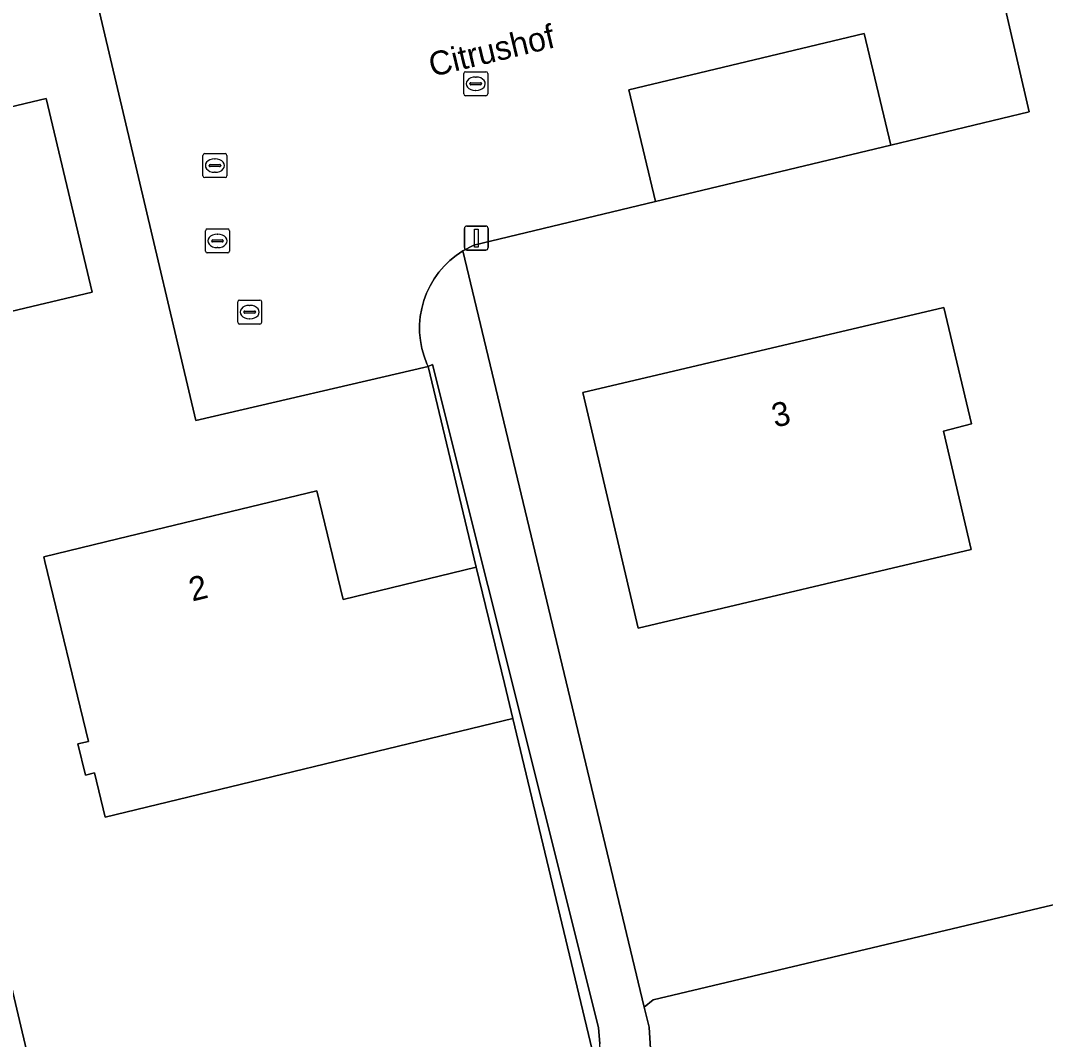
# Model space of a CAD drawing. Extents: x 162026 to 163502, y 387295 to 388169.
# Drawn here: x 163011.13 to 163054, y 387352.94 to 387395.56 of the extents above; entities that cross this region are included whole.
import ezdxf

# ---------------------------------------------------------------- set-up
doc = ezdxf.new("R2010")
doc.units = 0
for name, color, linetype in [('IMGEO_Erf', 7, 'Continuous'), ('IMGEO_Groenvoorziening', 7, 'Continuous'), ('IMGEO_Kolk', 7, 'Continuous'), ('IMGEO_Lichtmast', 7, 'Continuous'), ('IMGEO_Openbare_ruimte_label', 7, 'Continuous'), ('IMGEO_Pand', 7, 'Continuous'), ('IMGEO_Pand_nummerreeks', 7, 'Continuous'), ('IMGEO_Parkeervlak_open', 7, 'Continuous'), ('IMGEO_Rijbaan_lokaal_open', 7, 'Continuous'), ('IMGEO_Rioolput', 7, 'Continuous')]:
    doc.layers.add(name, color=color, linetype=linetype)

msp = doc.modelspace()

# ---------------------------------------------------------------- linework, layer by layer
at = {"layer": 'IMGEO_Erf'}
for points in [[(163070.954, 387424.189), (163047.063, 387418.648), (163046.859, 387419.524), (163044.907, 387427.89), (163039.463, 387426.568), (163022.411, 387422.427), (163020.694, 387422.01), (163020.798, 387421.565), (163023.675, 387422.25), (163024.395, 387419.229), (163021.504, 387418.54), (163022.99, 387412.171), (163026.4, 387397.559), (163050.64, 387403.321), (163053.323, 387391.73), (163047.537, 387390.343), (163037.686, 387387.982), (163030.095, 387386.163), (163029.632, 387385.923), (163037.219, 387354.299), (163037.587, 387354.602), (163060.961, 387360.152)], [(163005.867, 387375.813), (163012.674, 387346.995), (163035.045, 387352.507), (163031.723, 387366.367), (163014.675, 387362.237), (163014.227, 387364.087), (163013.841, 387363.993), (163013.524, 387365.3), (163013.968, 387365.408), (163012.147, 387372.927), (163012.099, 387373.124), (163015.2, 387373.875), (163023.517, 387375.89), (163024.62, 387371.338), (163030.191, 387372.688), (163028.18, 387381.085), (163018.465, 387378.825), (163013.08, 387401.652), (163003.479, 387399.346)], [(163005.519, 387390.709), (163012.208, 387392.289), (163014.12, 387384.197), (163008.768, 387382.933)]]:
    msp.add_lwpolyline(points, dxfattribs=at)
msp.add_lwpolyline([(163050.9, 387378.692), (163049.729, 387378.387), (163050.895, 387373.428), (163036.963, 387370.15), (163035.79, 387375.137), (163034.645, 387380.004), (163049.756, 387383.559)], close=True, dxfattribs=at)
at = {"layer": 'IMGEO_Groenvoorziening'}
for points in [[(163038.359, 387338.327), (163037.422, 387353.453), (163037.219, 387354.299), (163029.632, 387385.923), (163029.352, 387385.734), (163029.089, 387385.521), (163028.847, 387385.286), (163028.626, 387385.03), (163028.43, 387384.755), (163028.258, 387384.464), (163028.114, 387384.158), (163027.997, 387383.841), (163027.909, 387383.515), (163027.851, 387383.182), (163027.822, 387382.845), (163027.824, 387382.507), (163027.856, 387382.171), (163027.918, 387381.838), (163028.009, 387381.513), (163028.129, 387381.197), (163028.18, 387381.085), (163028.368, 387381.173), (163035.312, 387353.447), (163035.354, 387352.762)], [(163009.456, 387342.626), (163035.274, 387339.739), (163035.563, 387349.331), (163035.354, 387352.762), (163035.312, 387353.447), (163028.368, 387381.173), (163028.18, 387381.085), (163030.191, 387372.688), (163031.369, 387367.829), (163031.723, 387366.367), (163035.045, 387352.507), (163012.674, 387346.995), (163005.867, 387375.813)]]:
    msp.add_lwpolyline(points, dxfattribs=at)
msp.add_lwpolyline([(163068.249, 387357.263), (163063.292, 387378.207), (163060.955, 387377.649), (163061.138, 387376.857), (163057.245, 387375.957), (163060.961, 387360.152), (163037.587, 387354.602), (163037.219, 387354.299), (163037.422, 387353.453), (163038.359, 387338.327), (163050.931, 387335.854), (163053.269, 387337.924), (163058.127, 387344.286), (163060.404, 387347.575), (163063.786, 387351.562), (163065.553, 387353.428)], close=True, dxfattribs=at)
at = {"layer": 'IMGEO_Kolk'}
for p, q in [((163029.669, 387392.486), (163029.669, 387393.338)), ((163029.744, 387393.412), (163030.596, 387393.412)), ((163030.67, 387393.338), (163030.67, 387392.486)), ((163029.928, 387392.906), (163029.928, 387392.918)), ((163030.366, 387392.869), (163029.968, 387392.869)), ((163029.971, 387392.955), (163030.369, 387392.955)), ((163030.157, 387393.192), (163030.182, 387393.192)), ((163030.412, 387392.918), (163030.412, 387392.906)), ((163030.596, 387392.412), (163029.744, 387392.412)), ((163030.18, 387392.632), (163030.155, 387392.632)), ((163018.942, 387386.838), (163019.794, 387386.838)), ((163018.867, 387385.912), (163018.867, 387386.764)), ((163019.126, 387386.332), (163019.126, 387386.344)), ((163019.169, 387386.381), (163019.567, 387386.381)), ((163019.355, 387386.618), (163019.38, 387386.618)), ((163019.61, 387386.344), (163019.61, 387386.332)), ((163019.868, 387386.764), (163019.868, 387385.912)), ((163019.564, 387386.295), (163019.166, 387386.295)), ((163019.378, 387386.058), (163019.353, 387386.058)), ((163019.794, 387385.838), (163018.942, 387385.838))]:
    msp.add_line(p, q, dxfattribs=at)
for points in [[(163029.669, 387392.486), (163029.669, 387393.338)], [(163029.744, 387393.412), (163030.596, 387393.412)], [(163030.67, 387393.338), (163030.67, 387392.486)], [(163030.596, 387392.412), (163029.744, 387392.412)], [(163018.942, 387386.838), (163019.794, 387386.838)], [(163018.867, 387385.912), (163018.867, 387386.764)], [(163019.868, 387386.764), (163019.868, 387385.912)], [(163019.794, 387385.838), (163018.942, 387385.838)]]:
    msp.add_lwpolyline(points, dxfattribs=at)
for centre, radius, start, end in [((163029.746, 387393.336), 0.0765, 91.552, 178.448), ((163029.746, 387393.336), 0.0765, 91.552, 178.448), ((163030.594, 387393.336), 0.0765, 1.552, 88.448), ((163030.594, 387393.336), 0.0765, 1.552, 88.448), ((163029.968, 387392.915), 0.0403, 85.8775, 175.7526), ((163029.965, 387392.905), 0.0366, 178.938, 274.7102), ((163030.369, 387392.912), 0.043, 264.8664, 352.4533), ((163030.373, 387392.917), 0.0386, 1.7309, 96.639), ((163029.746, 387392.488), 0.0765, 181.552, 268.448), ((163029.746, 387392.488), 0.0765, 181.552, 268.448), ((163030.594, 387392.488), 0.0765, 271.552, 358.448), ((163030.594, 387392.488), 0.0765, 271.552, 358.448), ((163018.944, 387386.762), 0.0765, 91.552, 178.448), ((163018.944, 387386.762), 0.0765, 91.552, 178.448), ((163019.792, 387386.762), 0.0765, 1.552, 88.448), ((163019.792, 387386.762), 0.0765, 1.552, 88.448), ((163019.166, 387386.341), 0.0403, 85.8775, 175.7526), ((163019.571, 387386.343), 0.0386, 1.7309, 96.639), ((163019.163, 387386.331), 0.0366, 178.938, 274.7102), ((163019.567, 387386.338), 0.043, 264.8664, 352.4533), ((163018.944, 387385.914), 0.0765, 181.552, 268.448), ((163018.944, 387385.914), 0.0765, 181.552, 268.448), ((163019.792, 387385.914), 0.0765, 271.552, 358.448), ((163019.792, 387385.914), 0.0765, 271.552, 358.448)]:
    msp.add_arc(centre, radius, start, end, dxfattribs=at)
for centre, major_axis, ratio, start_param, end_param in [((163030.156, 387392.912), (-0.387, 0.002), 0.722429, 4.712389, 7.853982), ((163030.181, 387392.912), (-0.39, 0.002), 0.717154, 1.570796, 4.712389), ((163019.354, 387386.338), (-0.387, 0.002), 0.722429, 4.712389, 7.853982), ((163019.379, 387386.338), (-0.39, 0.002), 0.717154, 1.570796, 4.712389)]:
    msp.add_ellipse(centre, major_axis=major_axis, ratio=ratio, start_param=start_param, end_param=end_param, dxfattribs=at)
at = {"layer": 'IMGEO_Lichtmast'}
for p, q in [((163029.696, 387386.057), (163029.696, 387386.857)), ((163029.696, 387386.857), (163029.696, 387386.057)), ((163029.796, 387386.957), (163030.586, 387386.957)), ((163030.586, 387386.957), (163029.796, 387386.957)), ((163030.686, 387386.857), (163030.686, 387386.057)), ((163030.686, 387386.057), (163030.686, 387386.857)), ((163030.586, 387385.957), (163029.796, 387385.957)), ((163029.796, 387385.957), (163030.586, 387385.957))]:
    msp.add_line(p, q, dxfattribs=at)
msp.add_lwpolyline([(163030.116, 387386.832), (163030.266, 387386.832), (163030.266, 387386.082), (163030.116, 387386.082), (163030.116, 387386.832)], dxfattribs=at)
for centre, start, end in [((163029.796, 387386.857), 90, 180), ((163029.796, 387386.857), 90, 180), ((163030.586, 387386.857), 0, 90), ((163030.586, 387386.857), 360, 90), ((163029.796, 387386.057), 180, 270), ((163029.796, 387386.057), 180, 270), ((163030.586, 387386.057), 270, 0), ((163030.586, 387386.057), 270, 0)]:
    msp.add_arc(centre, 0.1, start, end, dxfattribs=at)
at = {"layer": 'IMGEO_Pand'}
for points in [[(163000, 387398.524), (162996.563, 387397.712), (162999.213, 387386.494), (163000, 387386.68), (163001.278, 387386.982), (163002.274, 387382.757), (163001.653, 387382.61), (163002.901, 387377.325), (163009.713, 387378.934), (163008.768, 387382.933), (163014.12, 387384.197), (163012.208, 387392.289), (163005.519, 387390.709), (163003.479, 387399.346)], [(163036.963, 387370.15), (163050.895, 387373.428), (163049.729, 387378.387), (163050.9, 387378.692), (163049.756, 387383.559), (163034.645, 387380.004), (163035.79, 387375.137)], [(163031.369, 387367.829), (163030.191, 387372.688), (163024.62, 387371.338), (163023.517, 387375.89), (163015.2, 387373.875), (163012.099, 387373.124), (163012.147, 387372.927), (163013.968, 387365.408), (163013.524, 387365.3), (163013.841, 387363.993), (163014.227, 387364.087), (163014.675, 387362.237), (163031.723, 387366.367)]]:
    msp.add_lwpolyline(points, close=True, dxfattribs=at)
at = {"layer": 'IMGEO_Parkeervlak_open'}
msp.add_lwpolyline([(163047.537, 387390.343), (163046.419, 387395.012), (163036.568, 387392.651), (163037.686, 387387.982)], close=True, dxfattribs=at)
at = {"layer": 'IMGEO_Rijbaan_lokaal_open'}
msp.add_lwpolyline([(163013.08, 387401.652), (163018.465, 387378.825), (163028.18, 387381.085), (163028.129, 387381.197), (163028.009, 387381.513), (163027.918, 387381.838), (163027.856, 387382.171), (163027.824, 387382.507), (163027.822, 387382.845), (163027.851, 387383.182), (163027.909, 387383.515), (163027.997, 387383.841), (163028.114, 387384.158), (163028.258, 387384.464), (163028.43, 387384.755), (163028.626, 387385.03), (163028.847, 387385.286), (163029.089, 387385.521), (163029.352, 387385.734), (163029.632, 387385.923), (163030.095, 387386.163), (163037.686, 387387.982), (163036.568, 387392.651), (163046.419, 387395.012), (163047.537, 387390.343), (163053.323, 387391.73), (163050.64, 387403.321)], dxfattribs=at)
at = {"layer": 'IMGEO_Rioolput'}
for p, q in [((163018.76, 387389.062), (163018.76, 387389.914)), ((163018.835, 387389.988), (163019.687, 387389.988)), ((163019.761, 387389.914), (163019.761, 387389.062)), ((163019.019, 387389.482), (163019.019, 387389.494)), ((163019.457, 387389.445), (163019.059, 387389.445)), ((163019.062, 387389.531), (163019.46, 387389.531)), ((163019.248, 387389.768), (163019.273, 387389.768)), ((163019.503, 387389.494), (163019.503, 387389.482)), ((163019.687, 387388.988), (163018.835, 387388.988)), ((163019.271, 387389.208), (163019.246, 387389.208)), ((163020.215, 387382.937), (163020.215, 387383.789)), ((163020.29, 387383.863), (163021.142, 387383.863)), ((163021.216, 387383.789), (163021.216, 387382.937)), ((163020.474, 387383.357), (163020.474, 387383.369)), ((163020.517, 387383.406), (163020.915, 387383.406)), ((163020.703, 387383.643), (163020.728, 387383.643)), ((163020.958, 387383.369), (163020.958, 387383.357)), ((163020.912, 387383.32), (163020.514, 387383.32)), ((163020.726, 387383.083), (163020.701, 387383.083)), ((163021.142, 387382.863), (163020.29, 387382.863))]:
    msp.add_line(p, q, dxfattribs=at)
for points in [[(163018.76, 387389.062), (163018.76, 387389.914)], [(163018.835, 387389.988), (163019.687, 387389.988)], [(163019.761, 387389.914), (163019.761, 387389.062)], [(163019.687, 387388.988), (163018.835, 387388.988)], [(163020.215, 387382.937), (163020.215, 387383.789)], [(163020.29, 387383.863), (163021.142, 387383.863)], [(163021.216, 387383.789), (163021.216, 387382.937)], [(163021.142, 387382.863), (163020.29, 387382.863)]]:
    msp.add_lwpolyline(points, dxfattribs=at)
for centre, radius, start, end in [((163018.837, 387389.912), 0.0765, 91.552, 178.448), ((163018.837, 387389.912), 0.0765, 91.552, 178.448), ((163019.685, 387389.912), 0.0765, 1.552, 88.448), ((163019.685, 387389.912), 0.0765, 1.552, 88.448), ((163019.059, 387389.491), 0.0403, 85.8775, 175.7526), ((163019.056, 387389.481), 0.0366, 178.938, 274.7102), ((163019.46, 387389.488), 0.043, 264.8664, 352.4533), ((163019.464, 387389.493), 0.0386, 1.7309, 96.639), ((163018.837, 387389.064), 0.0765, 181.552, 268.448), ((163018.837, 387389.064), 0.0765, 181.552, 268.448), ((163019.685, 387389.064), 0.0765, 271.552, 358.448), ((163019.685, 387389.064), 0.0765, 271.552, 358.448), ((163020.292, 387383.787), 0.0765, 91.552, 178.448), ((163020.292, 387383.787), 0.0765, 91.552, 178.448), ((163021.14, 387383.787), 0.0765, 1.552, 88.448), ((163021.14, 387383.787), 0.0765, 1.552, 88.448), ((163020.514, 387383.366), 0.0403, 85.8775, 175.7526), ((163020.511, 387383.356), 0.0366, 178.938, 274.7102), ((163020.915, 387383.363), 0.043, 264.8664, 352.4533), ((163020.919, 387383.368), 0.0386, 1.7309, 96.639), ((163020.292, 387382.939), 0.0765, 181.552, 268.448), ((163020.292, 387382.939), 0.0765, 181.552, 268.448), ((163021.14, 387382.939), 0.0765, 271.552, 358.448), ((163021.14, 387382.939), 0.0765, 271.552, 358.448)]:
    msp.add_arc(centre, radius, start, end, dxfattribs=at)
for centre, major_axis, ratio, start_param, end_param in [((163019.247, 387389.488), (-0.387, 0.002), 0.722429, 4.712389, 7.853982), ((163019.272, 387389.488), (-0.39, 0.002), 0.717154, 1.570796, 4.712389), ((163020.702, 387383.363), (-0.387, 0.002), 0.722429, 4.712389, 7.853982), ((163020.727, 387383.363), (-0.39, 0.002), 0.717154, 1.570796, 4.712389)]:
    msp.add_ellipse(centre, major_axis=major_axis, ratio=ratio, start_param=start_param, end_param=end_param, dxfattribs=at)

# ---------------------------------------------------------------- texts
at = {"layer": 'IMGEO_Openbare_ruimte_label'}
msp.add_text('Citrushof', height=1, rotation=13.4801, dxfattribs=at).set_placement((163028.342, 387393.196))
at = {"layer": 'IMGEO_Pand_nummerreeks'}
for s, rotation, p in [('3', 13.2386, (163042.684, 387378.526)), ('2', 13.6175, (163018.311, 387371.254))]:
    msp.add_text(s, height=1, rotation=rotation, dxfattribs=at).set_placement(p)

doc.saveas('drawing.dxf')
